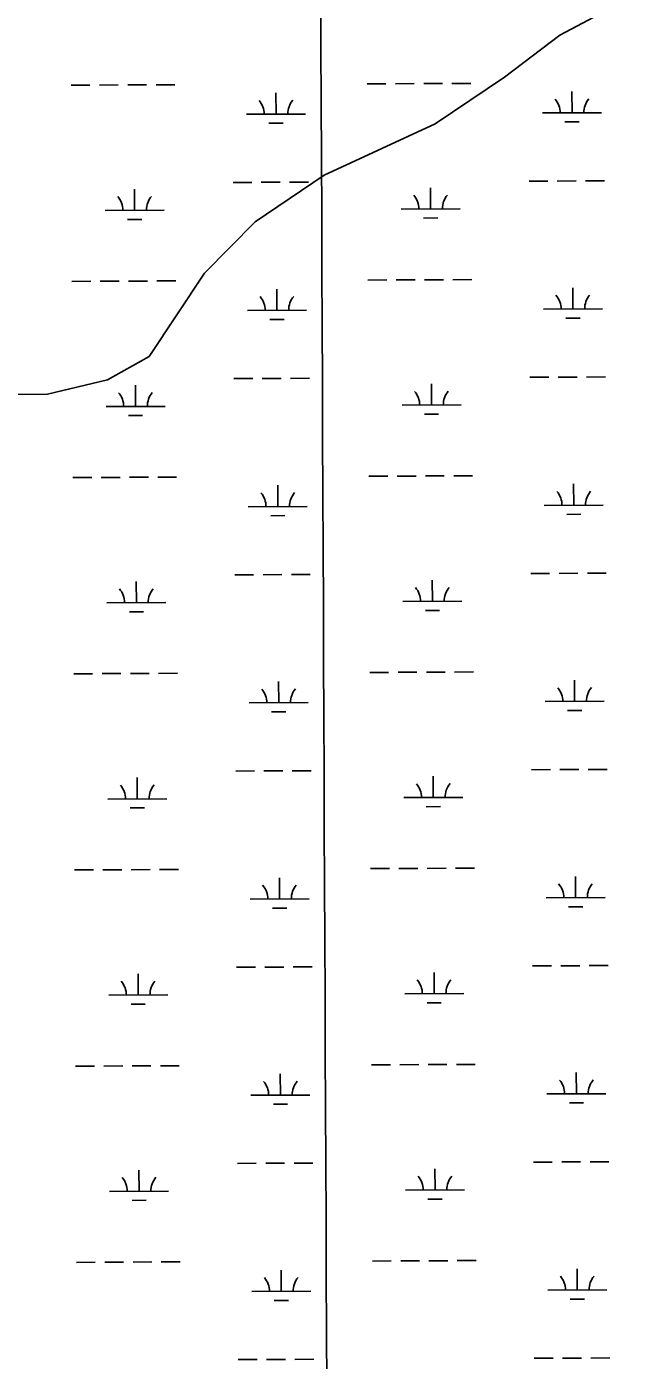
# Model space of a CAD drawing. Extents: x 3424494 to 3462436, y 522220 to 547718.
# Drawn here: x 3433387 to 3434424, y 528625 to 530887 of the extents above; entities that cross this region are included whole.
import ezdxf

# ---------------------------------------------------------------- set-up
doc = ezdxf.new("R2010")
doc.units = 0
for name, color, linetype in [('V-GRID-MAJR', 7, 'Continuous'), ('V-TOPO-SHOR', 7, 'Continuous'), ('V-WETL-SWMP', 7, 'Continuous')]:
    doc.layers.add(name, color=color, linetype=linetype)

msp = doc.modelspace()

# ---------------------------------------------------------------- linework, layer by layer
at = {"layer": 'V-GRID-MAJR'}
msp.add_spline([(3433900, 527634.1), (3433874.4, 533693.1), (3433848.9, 539754.1), (3433823.3, 545815), (3433823.3, 545817)], degree=3, dxfattribs=at)
at = {"layer": 'V-TOPO-SHOR'}
msp.add_lwpolyline([(3433288.8, 530263), (3433422.3, 530263.6), (3433524.2, 530287.6), (3433594.7, 530327.2), (3433641.5, 530398), (3433688.3, 530468.9), (3433774.3, 530555.7), (3433891.7, 530634.7), (3434079.7, 530721.9), (3434197.1, 530801), (3434291, 530872.1), (3434424.2, 530943.3)], dxfattribs=at)
at = {"layer": 'V-WETL-SWMP'}
for p, q in [((3433462.3, 530787.4), (3433494.3, 530787.6)), ((3433510.3, 530787.6), (3433542.3, 530787.8)), ((3433558.3, 530787.8), (3433590.3, 530788)), ((3433606.3, 530788.1), (3433638.3, 530788.2)), ((3433964.2, 530789.7), (3433996.2, 530789.8)), ((3434012.2, 530789.9), (3434044.2, 530790)), ((3434060.2, 530790.1), (3434092.2, 530790.2)), ((3434108.2, 530790.3), (3434140.2, 530790.5)), ((3434311.7, 530740.5), (3434311.5, 530776.5)), ((3433809.8, 530738.2), (3433809.6, 530774.2)), ((3433759.8, 530738), (3433859.8, 530738.5)), ((3434261.7, 530740.3), (3434361.7, 530740.7)), ((3433797.9, 530722.7), (3433821.9, 530722.9)), ((3434299.8, 530725), (3434323.8, 530725.1)), ((3433736.9, 530622.5), (3433768.9, 530622.6)), ((3433784.9, 530622.7), (3433816.9, 530622.8)), ((3433832.9, 530622.9), (3433864.9, 530623)), ((3434238.8, 530624.7), (3434270.8, 530624.9)), ((3434286.8, 530624.9), (3434318.8, 530625.1)), ((3434334.8, 530625.2), (3434366.8, 530625.3)), ((3433570.1, 530575.3), (3433569.9, 530611.3)), ((3434072, 530577.5), (3434071.8, 530613.5)), ((3433520.1, 530575.1), (3433620.1, 530575.5)), ((3434022, 530577.3), (3434122, 530577.8)), ((3433558.1, 530559.8), (3433582.1, 530559.9)), ((3434060, 530562.1), (3434084, 530562.2)), ((3433463.8, 530454.7), (3433495.8, 530454.9)), ((3433511.8, 530455), (3433543.8, 530455.1)), ((3433559.8, 530455.2), (3433591.8, 530455.3)), ((3433607.8, 530455.4), (3433639.8, 530455.5)), ((3433811.3, 530405.6), (3433811.1, 530441.6)), ((3433965.7, 530457), (3433997.7, 530457.1)), ((3434013.7, 530457.2), (3434045.7, 530457.4)), ((3434061.7, 530457.4), (3434093.7, 530457.6)), ((3434109.7, 530457.6), (3434141.7, 530457.8)), ((3434313.2, 530407.8), (3434313, 530443.8)), ((3433761.3, 530405.3), (3433861.3, 530405.8)), ((3434263.2, 530407.6), (3434363.2, 530408)), ((3434301.3, 530392.3), (3434325.3, 530392.4)), ((3433799.4, 530390.1), (3433823.4, 530390.2)), ((3433571.6, 530242.6), (3433571.4, 530278.6)), ((3433738.4, 530289.8), (3433770.4, 530289.9)), ((3433786.4, 530290), (3433818.4, 530290.2)), ((3433834.4, 530290.2), (3433866.4, 530290.4)), ((3434073.5, 530244.9), (3434073.3, 530280.9)), ((3434240.3, 530292.1), (3434272.3, 530292.2)), ((3434288.3, 530292.3), (3434320.3, 530292.4)), ((3434336.3, 530292.5), (3434368.3, 530292.6)), ((3433521.6, 530242.4), (3433621.6, 530242.8)), ((3434023.5, 530244.7), (3434123.5, 530245.1)), ((3433559.6, 530227.1), (3433583.6, 530227.2)), ((3434061.5, 530229.4), (3434085.5, 530229.5)), ((3433465.3, 530122.1), (3433497.3, 530122.2)), ((3433513.3, 530122.3), (3433545.3, 530122.4)), ((3433561.3, 530122.5), (3433593.3, 530122.6)), ((3433609.3, 530122.7), (3433641.3, 530122.9)), ((3433967.2, 530124.3), (3433999.2, 530124.5)), ((3434015.2, 530124.5), (3434047.2, 530124.7)), ((3434063.2, 530124.8), (3434095.2, 530124.9)), ((3434111.2, 530125), (3434143.2, 530125.1)), ((3433812.8, 530072.9), (3433812.6, 530108.9)), ((3434314.7, 530075.2), (3434314.5, 530111.2)), ((3434264.7, 530074.9), (3434364.7, 530075.4)), ((3433762.8, 530072.7), (3433862.8, 530073.1)), ((3433800.9, 530057.4), (3433824.9, 530057.5)), ((3434302.8, 530059.7), (3434326.8, 530059.8)), ((3433573.1, 529909.9), (3433572.9, 529945.9)), ((3433739.9, 529957.1), (3433771.9, 529957.3)), ((3433787.9, 529957.3), (3433819.9, 529957.5)), ((3433835.9, 529957.6), (3433867.9, 529957.7)), ((3434075, 529912.2), (3434074.8, 529948.2)), ((3434241.8, 529959.4), (3434273.8, 529959.5)), ((3434289.8, 529959.6), (3434321.8, 529959.7)), ((3434337.8, 529959.8), (3434369.8, 529960)), ((3433523.1, 529909.7), (3433623.1, 529910.2)), ((3433561.1, 529894.5), (3433585.1, 529894.6)), ((3434025, 529912), (3434125, 529912.4)), ((3434063, 529896.7), (3434087, 529896.8)), ((3433466.8, 529789.4), (3433498.8, 529789.5)), ((3433514.8, 529789.6), (3433546.8, 529789.8)), ((3433562.8, 529789.8), (3433594.8, 529790)), ((3433610.8, 529790), (3433642.8, 529790.2)), ((3433968.7, 529791.7), (3434000.7, 529791.8)), ((3434016.7, 529791.9), (3434048.7, 529792)), ((3434064.7, 529792.1), (3434096.7, 529792.2)), ((3434112.7, 529792.3), (3434144.7, 529792.4)), ((3433814.3, 529740.2), (3433814.1, 529776.2)), ((3434316.2, 529742.5), (3434316, 529778.5)), ((3433764.3, 529740), (3433864.3, 529740.4)), ((3434266.2, 529742.3), (3434366.2, 529742.7)), ((3433802.4, 529724.7), (3433826.4, 529724.8)), ((3434304.3, 529727), (3434328.3, 529727.1)), ((3433741.4, 529624.5), (3433773.4, 529624.6)), ((3433789.4, 529624.7), (3433821.4, 529624.8)), ((3433837.4, 529624.9), (3433869.4, 529625)), ((3434243.3, 529626.7), (3434275.3, 529626.9)), ((3434291.3, 529626.9), (3434323.3, 529627.1)), ((3434339.3, 529627.2), (3434371.3, 529627.3)), ((3433574.6, 529577.3), (3433574.4, 529613.3)), ((3434076.5, 529579.5), (3434076.3, 529615.5)), ((3433524.6, 529577), (3433624.6, 529577.5)), ((3434026.5, 529579.3), (3434126.5, 529579.8)), ((3433562.6, 529561.8), (3433586.6, 529561.9)), ((3434064.5, 529564), (3434088.5, 529564.2)), ((3433468.3, 529456.7), (3433500.3, 529456.9)), ((3433516.3, 529456.9), (3433548.3, 529457.1)), ((3433564.3, 529457.2), (3433596.3, 529457.3)), ((3433612.3, 529457.4), (3433644.3, 529457.5)), ((3433815.8, 529407.5), (3433815.6, 529443.5)), ((3433970.2, 529459), (3434002.2, 529459.1)), ((3434018.2, 529459.2), (3434050.2, 529459.3)), ((3434066.2, 529459.4), (3434098.2, 529459.6)), ((3434114.2, 529459.6), (3434146.2, 529459.8)), ((3434317.7, 529409.8), (3434317.5, 529445.8)), ((3433765.8, 529407.3), (3433865.8, 529407.8)), ((3434267.7, 529409.6), (3434367.7, 529410)), ((3433803.9, 529392.1), (3433827.9, 529392.2)), ((3434305.8, 529394.3), (3434329.8, 529394.4)), ((3433742.9, 529291.8), (3433774.9, 529291.9)), ((3433790.9, 529292), (3433822.9, 529292.1)), ((3433838.9, 529292.2), (3433870.9, 529292.4)), ((3434244.8, 529294), (3434276.8, 529294.2)), ((3434292.8, 529294.3), (3434324.8, 529294.4)), ((3434340.8, 529294.5), (3434372.8, 529294.6)), ((3433576.1, 529244.6), (3433575.9, 529280.6)), ((3434078, 529246.9), (3434077.8, 529282.9)), ((3433526.1, 529244.4), (3433626.1, 529244.8)), ((3434028, 529246.6), (3434128, 529247.1)), ((3433564.1, 529229.1), (3433588.1, 529229.2)), ((3434066, 529231.4), (3434090, 529231.5)), ((3433971.7, 529126.3), (3434003.7, 529126.5)), ((3434019.7, 529126.5), (3434051.7, 529126.7)), ((3434067.7, 529126.7), (3434099.7, 529126.9)), ((3434115.7, 529127), (3434147.7, 529127.1)), ((3433469.8, 529124), (3433501.8, 529124.2)), ((3433517.8, 529124.3), (3433549.8, 529124.4)), ((3433565.8, 529124.5), (3433597.8, 529124.6)), ((3433613.8, 529124.7), (3433645.8, 529124.8)), ((3433817.3, 529074.9), (3433817.1, 529110.9)), ((3434319.2, 529077.1), (3434319, 529113.1)), ((3433767.3, 529074.6), (3433867.3, 529075.1)), ((3433805.4, 529059.4), (3433829.4, 529059.5)), ((3434269.2, 529076.9), (3434369.2, 529077.4)), ((3434307.3, 529061.7), (3434331.3, 529061.8)), ((3433577.6, 528911.9), (3433577.4, 528947.9)), ((3433744.4, 528959.1), (3433776.4, 528959.3)), ((3433792.4, 528959.3), (3433824.4, 528959.5)), ((3433840.4, 528959.5), (3433872.4, 528959.7)), ((3434079.5, 528914.2), (3434079.3, 528950.2)), ((3434246.3, 528961.4), (3434278.3, 528961.5)), ((3434294.3, 528961.6), (3434326.3, 528961.7)), ((3434342.3, 528961.8), (3434374.3, 528962)), ((3433527.6, 528911.7), (3433627.6, 528912.2)), ((3434029.5, 528914), (3434129.5, 528914.4)), ((3433565.6, 528896.4), (3433589.6, 528896.6)), ((3434067.5, 528898.7), (3434091.5, 528898.8)), ((3433471.3, 528791.4), (3433503.3, 528791.5)), ((3433519.3, 528791.6), (3433551.3, 528791.7)), ((3433567.3, 528791.8), (3433599.3, 528792)), ((3433615.3, 528792), (3433647.3, 528792.2)), ((3433973.2, 528793.6), (3434005.2, 528793.8)), ((3434021.2, 528793.9), (3434053.2, 528794)), ((3434069.2, 528794.1), (3434101.2, 528794.2)), ((3434117.2, 528794.3), (3434149.2, 528794.4)), ((3433818.8, 528742.2), (3433818.6, 528778.2)), ((3434320.7, 528744.5), (3434320.5, 528780.5)), ((3433768.8, 528742), (3433868.8, 528742.4)), ((3434270.7, 528744.2), (3434370.7, 528744.7)), ((3433806.9, 528726.7), (3433830.9, 528726.8)), ((3434308.8, 528729), (3434332.8, 528729.1)), ((3434247.8, 528628.7), (3434279.8, 528628.8)), ((3434295.8, 528628.9), (3434327.8, 528629.1)), ((3434343.8, 528629.1), (3434375.8, 528629.3)), ((3433745.9, 528626.4), (3433777.9, 528626.6)), ((3433793.9, 528626.7), (3433825.9, 528626.8)), ((3433841.9, 528626.9), (3433873.9, 528627))]:
    msp.add_line(p, q, dxfattribs=at)
for centre, start, end in [((3433754.6, 530738.5), 359.4865, 41.0302), ((3433865, 530739), 139.4865, 181.0302), ((3434256.5, 530740.7), 359.4865, 41.0302), ((3434366.9, 530741.2), 139.4865, 181.0302), ((3433514.8, 530575.5), 359.4865, 41.0302), ((3433625.3, 530576), 139.4865, 181.0302), ((3434016.7, 530577.8), 359.4865, 41.0302), ((3434127.2, 530578.3), 139.4865, 181.0302), ((3433756.1, 530405.8), 359.4865, 41.0302), ((3433866.5, 530406.3), 139.4865, 181.0302), ((3434258, 530408), 359.4865, 41.0302), ((3434368.4, 530408.5), 139.4865, 181.0302), ((3433516.3, 530242.8), 359.4865, 41.0302), ((3433626.8, 530243.3), 139.4865, 181.0302), ((3434018.2, 530245.1), 359.4865, 41.0302), ((3434128.7, 530245.6), 139.4865, 181.0302), ((3434259.5, 530075.4), 359.4865, 41.0302), ((3434369.9, 530075.9), 139.4865, 181.0302), ((3433757.6, 530073.1), 359.4865, 41.0302), ((3433868, 530073.6), 139.4865, 181.0302), ((3433517.8, 529910.2), 359.4865, 41.0302), ((3433628.3, 529910.7), 139.4865, 181.0302), ((3434019.7, 529912.4), 359.4865, 41.0302), ((3434130.2, 529912.9), 139.4865, 181.0302), ((3433759.1, 529740.4), 359.4865, 41.0302), ((3433869.5, 529740.9), 139.4865, 181.0302), ((3434261, 529742.7), 359.4865, 41.0302), ((3434371.4, 529743.2), 139.4865, 181.0302), ((3433519.3, 529577.5), 359.4865, 41.0302), ((3433629.8, 529578), 139.4865, 181.0302), ((3434021.2, 529579.8), 359.4865, 41.0302), ((3434131.7, 529580.3), 139.4865, 181.0302), ((3433760.6, 529407.8), 359.4865, 41.0302), ((3433871, 529408.3), 139.4865, 181.0302), ((3434262.5, 529410), 359.4865, 41.0302), ((3434372.9, 529410.5), 139.4865, 181.0302), ((3433520.8, 529244.8), 359.4865, 41.0302), ((3433631.3, 529245.3), 139.4865, 181.0302), ((3434022.7, 529247.1), 359.4865, 41.0302), ((3434133.2, 529247.6), 139.4865, 181.0302), ((3433762.1, 529075.1), 359.4865, 41.0302), ((3433872.5, 529075.6), 139.4865, 181.0302), ((3434264, 529077.4), 359.4865, 41.0302), ((3434374.4, 529077.9), 139.4865, 181.0302), ((3433522.3, 528912.2), 359.4865, 41.0302), ((3433632.8, 528912.7), 139.4865, 181.0302), ((3434024.2, 528914.4), 359.4865, 41.0302), ((3434134.7, 528914.9), 139.4865, 181.0302), ((3433763.6, 528742.4), 359.4865, 41.0302), ((3433874, 528742.9), 139.4865, 181.0302), ((3434265.5, 528744.7), 359.4865, 41.0302), ((3434375.9, 528745.2), 139.4865, 181.0302)]:
    msp.add_arc(centre, 35.2, start, end, dxfattribs=at)

doc.saveas('drawing.dxf')
